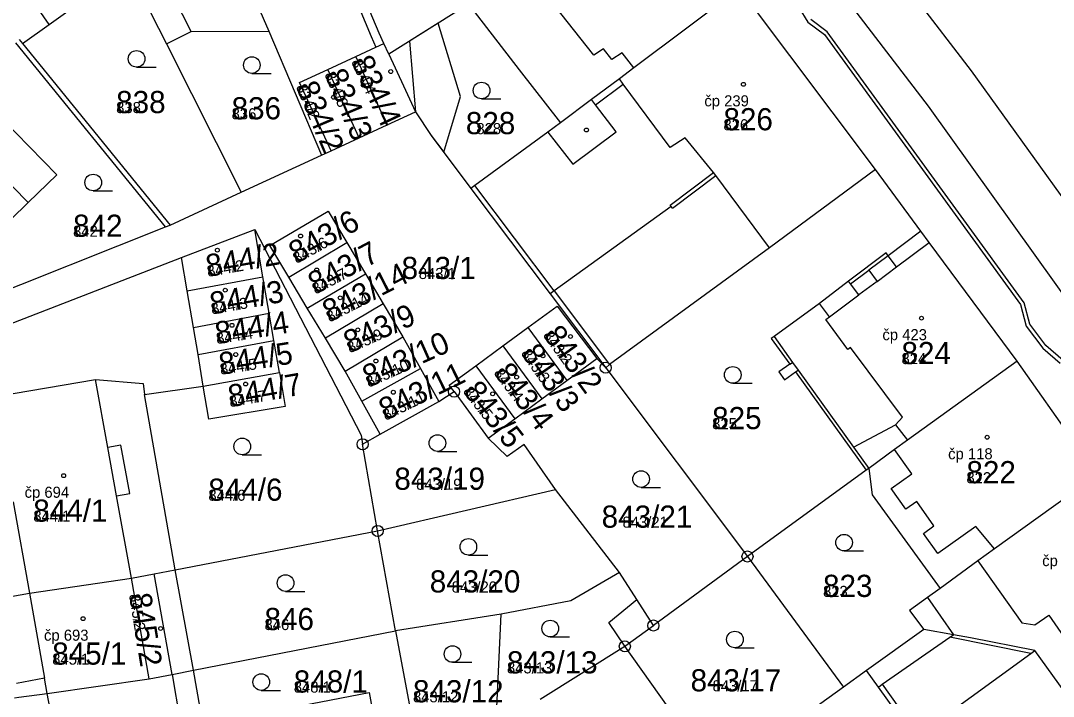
# Model space of a CAD drawing. Extents: x -763628 to -761565, y -976033 to -973833.
# Drawn here: x -762085.7 to -761992.5, y -974652.1 to -974591.2 of the extents above; entities that cross this region are included whole.
import ezdxf

# ---------------------------------------------------------------- set-up
doc = ezdxf.new("R2010")
doc.units = 0
for name, color, linetype in [('KN_cisla parcel 1000', 7, 'Continuous'), ('KN_cisla parcel 500', 7, 'Continuous'), ('KN_cisla popisna 500', 7, 'Continuous'), ('KN_hranice parcel', 7, 'Continuous'), ('KN_vecna bremena', 7, 'Continuous'), ('KN_vnitrni kresba parcel', 7, 'Continuous'), ('KN_znacky bodu BP', 7, 'Continuous'), ('KN_znacky budov', 7, 'Continuous'), ('KN_znacky kultur', 7, 'Continuous')]:
    doc.layers.add(name, color=color, linetype=linetype)

msp = doc.modelspace()

# ---------------------------------------------------------------- linework, layer by layer
at = {"layer": 'KN_hranice parcel'}
for p, q in [((-762068.74, -974579.29), (-762063.27, -974592.11)), ((-762008.52, -974604.61), (-762020.76, -974588.23)), ((-762045.24, -974589.68), (-762052.43, -974594.19)), ((-762063.27, -974592.11), (-762058.5, -974603.3)), ((-762085.78, -974592.88), (-762085.5, -974593.22)), ((-762085.5, -974593.22), (-762072.17, -974609.61)), ((-762072.51, -974593.25), (-762065.76, -974606.65)), ((-762052.43, -974594.19), (-762052.87, -974593.24)), ((-762057.94, -974595.58), (-762055.4, -974594.41)), ((-762052.57, -974600.57), (-762055.4, -974594.41)), ((-762055.1, -974601.74), (-762057.94, -974595.58)), ((-762052.57, -974600.57), (-762050.03, -974599.4)), ((-762055.1, -974601.74), (-762052.57, -974600.57)), ((-762057.64, -974602.9), (-762055.1, -974601.74)), ((-762065.76, -974606.65), (-762058.5, -974603.3)), ((-762058.5, -974603.3), (-762057.64, -974602.9)), ((-762004.42, -974610.17), (-762008.52, -974604.61)), ((-762072.17, -974609.61), (-762065.76, -974606.65)), ((-762071.15, -974612.54), (-762064.51, -974610.02)), ((-762063.81, -974614.27), (-762064.51, -974610.02)), ((-762061.47, -974614.3), (-762056.22, -974611.19)), ((-762056.22, -974611.19), (-762054.55, -974614)), ((-762094.3, -974621.52), (-762071.15, -974612.54)), ((-762070.63, -974615.56), (-762071.15, -974612.54)), ((-762070.63, -974615.56), (-762063.81, -974614.27)), ((-762063.23, -974617.57), (-762063.81, -974614.27)), ((-762059.79, -974617.1), (-762061.47, -974614.3)), ((-762059.79, -974617.1), (-762054.55, -974614)), ((-762054.55, -974614), (-762052.94, -974616.72)), ((-762070.06, -974618.85), (-762070.63, -974615.56)), ((-762052.94, -974616.72), (-762058.16, -974619.82)), ((-762052.94, -974616.72), (-762051.17, -974619.7)), ((-762070.06, -974618.85), (-762063.23, -974617.57)), ((-762062.8, -974620.03), (-762063.23, -974617.57)), ((-762058.16, -974619.82), (-762059.79, -974617.1)), ((-762069.63, -974621.29), (-762070.06, -974618.85)), ((-762042.13, -974620.5), (-762039.87, -974618.85)), ((-762039.87, -974618.85), (-762036.36, -974623.65)), ((-762069.63, -974621.29), (-762062.8, -974620.03)), ((-762062.31, -974622.91), (-762062.8, -974620.03)), ((-762056.38, -974622.79), (-762058.16, -974619.82)), ((-762056.38, -974622.79), (-762051.17, -974619.7)), ((-762051.17, -974619.7), (-762049.58, -974622.55)), ((-762069.18, -974624.14), (-762069.63, -974621.29)), ((-762044.59, -974622.31), (-762042.13, -974620.5)), ((-762042.13, -974620.5), (-762038.61, -974625.3)), ((-762044.59, -974622.31), (-762041.07, -974627.11)), ((-762036.36, -974623.65), (-762033.65, -974621.66)), ((-762033.65, -974621.66), (-762032.86, -974622.48)), ((-761988.51, -974632.17), (-761995.71, -974621.9)), ((-762069.18, -974624.14), (-762062.31, -974622.91)), ((-762054.87, -974625.5), (-762056.38, -974622.79)), ((-762054.87, -974625.5), (-762049.58, -974622.55)), ((-762049.58, -974622.55), (-762047.93, -974625.52)), ((-762032.86, -974622.48), (-762020.06, -974639.52)), ((-762038.61, -974625.3), (-762036.36, -974623.65)), ((-762047.93, -974625.52), (-762046.54, -974624.64)), ((-762046.54, -974624.64), (-762043.45, -974628.85)), ((-762053.22, -974628.47), (-762054.87, -974625.5)), ((-762053.22, -974628.47), (-762047.93, -974625.52)), ((-762041.07, -974627.11), (-762038.61, -974625.3)), ((-762043.45, -974628.85), (-762041.07, -974627.11)), ((-762054.8, -974629.39), (-762053.22, -974628.47)), ((-762053.44, -974637.21), (-762054.8, -974629.39)), ((-762053.44, -974637.21), (-762037.39, -974633.46)), ((-762031.6, -974640.96), (-762037.39, -974633.46)), ((-762071.71, -974640.72), (-762053.44, -974637.21)), ((-762051.82, -974646.23), (-762053.44, -974637.21)), ((-762020.06, -974639.52), (-762028.55, -974645.75)), ((-762020.06, -974639.52), (-762011.38, -974651.3)), ((-762070.06, -974649.78), (-762071.71, -974640.72)), ((-762074.05, -974650.56), (-762075.67, -974641.49)), ((-762042.3, -974644.72), (-762051.82, -974646.23)), ((-762042.7, -974653.77), (-762042.3, -974644.72)), ((-762070.06, -974649.78), (-762051.82, -974646.23)), ((-762051.82, -974646.23), (-762050.13, -974655.3)), ((-762031.13, -974647.62), (-762028.55, -974645.75)), ((-762004.15, -974646.1), (-762009.31, -974649.82)), ((-762038.76, -974652.39), (-762031.13, -974647.62)), ((-762022.79, -974659.35), (-762031.13, -974647.62)), ((-762009.31, -974649.82), (-762011.38, -974651.3)), ((-762011.38, -974651.3), (-762016.09, -974654.68))]:
    msp.add_line(p, q, dxfattribs=at)
for points in [[(-762052.87, -974593.24), (-762053.31, -974592.28), (-762057.06, -974583.37)], [(-762085.5, -974593.22), (-762083.09, -974591.5), (-762081.19, -974590.15), (-762075.95, -974586.42)], [(-762075.95, -974586.42), (-762074.65, -974589), (-762072.51, -974593.25)], [(-762020.76, -974588.23), (-762030.32, -974595.43), (-762031.62, -974596.41), (-762034.14, -974598.29), (-762036.95, -974600.39)], [(-762045.24, -974589.68), (-762040.66, -974595.6), (-762036.95, -974600.39)], [(-762072.51, -974593.25), (-762070.28, -974592.13), (-762063.27, -974592.11)], [(-762055.4, -974594.41), (-762053.59, -974593.57), (-762052.87, -974593.24)], [(-762052.43, -974594.19), (-762051.11, -974597.05), (-762050.03, -974599.4)], [(-762101.16, -974611.57), (-762100.81, -974611.24), (-762098.02, -974608.58), (-762097.75, -974608.85), (-762097.68, -974608.78), (-762092.1, -974614.5), (-762091.01, -974613.43), (-762090.36, -974613.43), (-762088.18, -974611.31), (-762088.15, -974610.65), (-762084.98, -974607.57), (-762082.4, -974605.07), (-762088.58, -974598.76), (-762087.09, -974597.18), (-762088.65, -974595.62)], [(-762057.64, -974602.9), (-762060.48, -974596.74), (-762057.94, -974595.58)], [(-762050.03, -974599.4), (-762048.6, -974601.53), (-762045.02, -974606.3)], [(-762036.95, -974600.39), (-762038.09, -974601.22), (-762044.66, -974606.03), (-762045.02, -974606.3)], [(-762008.52, -974604.61), (-762018.07, -974611.66), (-762032.5, -974622.2), (-762032.86, -974622.48)], [(-762045.02, -974606.3), (-762037.86, -974615.83), (-762032.86, -974622.48)], [(-762061.47, -974614.3), (-762063.18, -974611.45), (-762057.9, -974608.36), (-762056.22, -974611.19)], [(-762095.72, -974618.97), (-762095.36, -974618.83), (-762089.97, -974616.68), (-762072.58, -974609.77), (-762072.17, -974609.61)], [(-762064.51, -974610.02), (-762054.94, -974628.58), (-762054.8, -974629.39)], [(-762004.42, -974610.17), (-762007.35, -974612.39), (-762007.54, -974612.13), (-762010.95, -974614.66), (-762013.56, -974616.68), (-762017.66, -974619.68), (-762016, -974622), (-762015.5, -974622.7), (-762010.48, -974629.66), (-762009.12, -974631.57)], [(-761995.71, -974621.9), (-762003.66, -974611.19), (-762004.42, -974610.17)], [(-762039.87, -974618.85), (-762037.25, -974616.93), (-762033.65, -974621.66)], [(-762046.54, -974624.64), (-762046.97, -974624.05), (-762044.59, -974622.31)], [(-761995.71, -974621.9), (-762005.62, -974629.03), (-762006.78, -974629.86), (-762009.12, -974631.57)], [(-762062.31, -974622.91), (-762061.8, -974625.97), (-762068.67, -974627.13), (-762069.18, -974624.14)], [(-762071.71, -974640.72), (-762074.49, -974624.89), (-762069.18, -974624.14)], [(-762037.39, -974633.46), (-762040.23, -974629.42), (-762041.76, -974630.51), (-762043.45, -974628.85)], [(-762009.12, -974631.57), (-762009.36, -974631.74), (-762020.06, -974639.52)], [(-762009.12, -974631.57), (-762008.81, -974633.95), (-762002.68, -974642.4)], [(-761988.51, -974632.17), (-761997.78, -974638.84), (-761999.28, -974639.91), (-762002.68, -974642.4)], [(-762075.67, -974641.49), (-762073.61, -974641.09), (-762071.71, -974640.72)], [(-762087.81, -974643.36), (-762087.4, -974643.29), (-762084.87, -974642.82), (-762075.67, -974641.49)], [(-762031.6, -974640.96), (-762036, -974643.51), (-762042.3, -974644.72)], [(-762028.55, -974645.75), (-762030.04, -974643.41), (-762031.6, -974640.96)], [(-762002.68, -974642.4), (-762003.81, -974643.22), (-762005.45, -974644.4), (-762004.15, -974646.1)], [(-761991.19, -974652.06), (-761991.41, -974651.76), (-761994.12, -974648.01), (-761999.94, -974646.87), (-762001.47, -974646.59), (-762004.15, -974646.1)], [(-762074.05, -974650.56), (-762071.99, -974650.16), (-762070.06, -974649.78)], [(-762064.03, -974657.9), (-762064.33, -974656.31), (-762068.78, -974657.14), (-762070.06, -974649.78)], [(-761998.26, -974665.47), (-762004.99, -974655.87), (-762006.41, -974653.88), (-762008.25, -974651.3), (-762009.31, -974649.82)], [(-762086.22, -974652.28), (-762085.82, -974652.22), (-762083.26, -974651.87), (-762074.05, -974650.56)], [(-762063.89, -974657.87), (-762064.65, -974653.8), (-762054.22, -974651.8), (-762053.45, -974655.92)]]:
    msp.add_lwpolyline(points, dxfattribs=at)
at = {"layer": 'KN_vecna bremena'}
for points in [[(-762016.23, -974588.63), (-762014.6, -974591.3), (-762013.12, -974592.4), (-761995.42, -974616.79), (-761994.91, -974618.72), (-761993.39, -974620.72), (-761991.83, -974622.08)], [(-761991.57, -974621.84), (-761993.13, -974620.48), (-761994.59, -974618.56), (-761995.1, -974616.63), (-762012.86, -974592.16), (-762014.34, -974591.06)]]:
    msp.add_lwpolyline(points, dxfattribs=at)
msp.add_lwpolyline([(-762050.03, -974599.4), (-762048.6, -974601.53), (-762047.48, -974603.02), (-762045.96, -974598.01), (-762047.98, -974591.4), (-762050.55, -974593.01)], close=True, dxfattribs=at)
at = {"layer": 'KN_vnitrni kresba parcel'}
for p, q in [((-762014.42, -974576.72), (-761999.86, -974595.7)), ((-762059.88, -974578.58), (-762054.02, -974592.59)), ((-762018.31, -974579.9), (-762003.75, -974598.88)), ((-762033.93, -974594.27), (-762039.16, -974587.64)), ((-762070.28, -974592.13), (-762072.43, -974587.88)), ((-762083.09, -974591.5), (-762084.06, -974590.14)), ((-762072.58, -974609.77), (-762086.11, -974593.17)), ((-762054.02, -974592.59), (-762053.59, -974593.57)), ((-762033.06, -974593.71), (-762033.93, -974594.27)), ((-762032.31, -974594.67), (-762033.06, -974593.71)), ((-762031.38, -974594.08), (-762032.31, -974594.67)), ((-762030.32, -974595.43), (-762031.38, -974594.08)), ((-761999.86, -974595.7), (-761991.3, -974607.61)), ((-762033.77, -974598.76), (-762031.27, -974596.89)), ((-762031.27, -974596.89), (-762031.62, -974596.41)), ((-762027.04, -974602.61), (-762031.27, -974596.89)), ((-762033.77, -974598.76), (-762034.14, -974598.29)), ((-762031.9, -974601.2), (-762033.77, -974598.76)), ((-762003.75, -974598.88), (-761966.17, -974651.4)), ((-762084.98, -974607.57), (-762092.81, -974599.63)), ((-762038.09, -974601.22), (-762035.81, -974604.13)), ((-762035.81, -974604.13), (-762031.9, -974601.2)), ((-762025.68, -974601.74), (-762027.04, -974602.61)), ((-762023.14, -974604.86), (-762025.68, -974601.74)), ((-762027.05, -974607.81), (-762023.14, -974604.86)), ((-762026.83, -974608.09), (-762022.92, -974605.15)), ((-762022.92, -974605.15), (-762023.14, -974604.86)), ((-762018.07, -974611.66), (-762022.92, -974605.15)), ((-762037.5, -974615.56), (-762044.66, -974606.03)), ((-762026.94, -974607.95), (-762037.5, -974615.56)), ((-762026.94, -974607.95), (-762027.05, -974607.81)), ((-762026.83, -974608.09), (-762026.94, -974607.95)), ((-762006.61, -974613.39), (-762003.66, -974611.19)), ((-762007.35, -974612.39), (-762009.1, -974613.69)), ((-762006.61, -974613.39), (-762007.35, -974612.39)), ((-762010.76, -974614.92), (-762009.1, -974613.69)), ((-762009.1, -974613.69), (-762008.36, -974614.69)), ((-762008.36, -974614.69), (-762006.61, -974613.39)), ((-762010.76, -974614.92), (-762010.95, -974614.66)), ((-762008.36, -974614.69), (-762010.02, -974615.92)), ((-762037.5, -974615.56), (-762037.86, -974615.83)), ((-762037.5, -974615.56), (-762032.5, -974622.2)), ((-762010.02, -974615.92), (-762010.76, -974614.92)), ((-762012.66, -974617.89), (-762013.56, -974616.68)), ((-762012.66, -974617.89), (-762010.02, -974615.92)), ((-762012.99, -974618.13), (-762012.66, -974617.89)), ((-762010.99, -974620.83), (-762012.99, -974618.13)), ((-762017.66, -974619.68), (-762017.91, -974619.86)), ((-762017.91, -974619.86), (-762016.24, -974622.17)), ((-762010.75, -974620.65), (-762010.99, -974620.83)), ((-762006.08, -974626.95), (-762010.75, -974620.65)), ((-762016.24, -974622.17), (-762017.22, -974622.87)), ((-762016.24, -974622.17), (-762016, -974622)), ((-762017.22, -974622.87), (-762016.71, -974623.57)), ((-762016.71, -974623.57), (-762015.74, -974622.87)), ((-762015.74, -974622.87), (-762015.5, -974622.7)), ((-762015.74, -974622.87), (-762009.36, -974631.74)), ((-762088.05, -974625.09), (-762078.91, -974623.56)), ((-762078.91, -974623.56), (-762074.61, -974623.9)), ((-762077.8, -974629.68), (-762078.91, -974623.56)), ((-762074.61, -974623.9), (-762074.49, -974624.89)), ((-762006.69, -974627.64), (-762006.08, -974626.95)), ((-762010.48, -974629.66), (-762006.69, -974627.64)), ((-762006.69, -974627.64), (-762005.62, -974629.03)), ((-762076.63, -974629.47), (-762077.8, -974629.68)), ((-762077.01, -974634.06), (-762077.8, -974629.68)), ((-762075.8, -974633.84), (-762076.63, -974629.47)), ((-762005.23, -974632.06), (-762006.78, -974629.86)), ((-762007.09, -974633.39), (-762005.23, -974632.06)), ((-762005.76, -974635.24), (-762007.09, -974633.39)), ((-762077.01, -974634.06), (-762075.8, -974633.84)), ((-762075.67, -974641.49), (-762077.01, -974634.06)), ((-762086.35, -974634.58), (-762084.87, -974642.82)), ((-762004.79, -974634.55), (-762005.76, -974635.24)), ((-762003.23, -974636.76), (-762004.79, -974634.55)), ((-762004.18, -974637.44), (-762003.23, -974636.76)), ((-761999.44, -974636.82), (-762002.88, -974639.26)), ((-761997.78, -974638.84), (-761999.44, -974636.82)), ((-762002.88, -974639.26), (-762004.18, -974637.44)), ((-761999.28, -974639.91), (-761995.31, -974645.52)), ((-762071.99, -974650.16), (-762073.61, -974641.09)), ((-762084.87, -974642.82), (-762083.5, -974650.51)), ((-762032.56, -974645.47), (-762030.04, -974643.41)), ((-762003.81, -974643.22), (-762001.47, -974646.59)), ((-762031.13, -974647.62), (-762032.56, -974645.47)), ((-761995.31, -974645.52), (-761994.12, -974645.69)), ((-761994.12, -974645.69), (-761992.87, -974644.82)), ((-761992.87, -974644.82), (-761990.69, -974647.95)), ((-762007.89, -974651.05), (-762001.79, -974646.81)), ((-762001.79, -974646.81), (-762001.47, -974646.59)), ((-761994.48, -974648.27), (-762001.79, -974646.81)), ((-762004.63, -974655.61), (-761994.48, -974648.27)), ((-761994.48, -974648.27), (-761994.12, -974648.01)), ((-762071.99, -974650.16), (-762070.44, -974659.1)), ((-762083.5, -974650.51), (-762086.04, -974650.98)), ((-762083.26, -974651.87), (-762083.5, -974650.51)), ((-762008.25, -974651.3), (-762007.89, -974651.05)), ((-762007.89, -974651.05), (-762004.63, -974655.61)), ((-762081.86, -974659.56), (-762083.26, -974651.87))]:
    msp.add_line(p, q, dxfattribs=at)
at = {"layer": 'KN_znacky bodu BP'}
for centre, radius in [((-762032.86, -974622.48), 0.5), ((-762032.86, -974622.48), 0.0303), ((-762046.54, -974624.64), 0.5), ((-762046.54, -974624.64), 0.0303), ((-762054.8, -974629.39), 0.5), ((-762054.8, -974629.39), 0.0303), ((-762053.44, -974637.21), 0.5), ((-762053.44, -974637.21), 0.0303), ((-762020.06, -974639.52), 0.5), ((-762020.06, -974639.52), 0.0303), ((-762028.55, -974645.75), 0.5), ((-762028.55, -974645.75), 0.0303), ((-762031.13, -974647.62), 0.5), ((-762031.13, -974647.62), 0.0303)]:
    msp.add_circle(centre, radius, dxfattribs=at)
at = {"layer": 'KN_znacky budov'}
for centre in [(-762052.257, -974595.759), (-762054.747, -974596.989), (-762020.427, -974596.909), (-762057.417, -974598.079), (-762034.597, -974601.029), (-762060.397, -974610.599), (-762067.907, -974611.879), (-762058.937, -974613.669), (-762067.197, -974615.489), (-762056.817, -974616.179), (-762066.587, -974618.659), (-762004.357, -974618.009), (-762055.227, -974619.069), (-762036.037, -974619.669), (-762066.247, -974621.299), (-762038.517, -974621.409), (-762053.597, -974621.879), (-762040.897, -974623.329), (-762065.357, -974623.959), (-762052.027, -974624.699), (-762043.057, -974624.839), (-761998.427, -974628.759), (-762081.777, -974632.229), (-762080.027, -974645.129), (-762073.027, -974646.019)]:
    msp.add_circle(centre, 0.175, dxfattribs=at)
at = {"layer": 'KN_znacky kultur'}
for p, q in [((-762075.193, -974595.36), (-762073.443, -974595.36)), ((-762064.793, -974595.92), (-762063.043, -974595.92)), ((-762044.063, -974598.22), (-762042.313, -974598.22)), ((-762079.113, -974606.52), (-762077.363, -974606.52)), ((-762021.393, -974623.88), (-762019.643, -974623.88)), ((-762065.663, -974630.34), (-762063.913, -974630.34)), ((-762048.043, -974630.03), (-762046.293, -974630.03)), ((-762029.663, -974633.28), (-762027.913, -974633.28)), ((-762011.343, -974639.02), (-762009.593, -974639.02)), ((-762045.253, -974639.4), (-762043.503, -974639.4)), ((-762061.753, -974642.67), (-762060.003, -974642.67)), ((-762037.863, -974646.77), (-762036.113, -974646.77)), ((-762021.193, -974647.76), (-762019.443, -974647.76)), ((-762046.683, -974649.07), (-762044.933, -974649.07)), ((-762063.943, -974651.6), (-762062.193, -974651.6))]:
    msp.add_line(p, q, dxfattribs=at)
for centre in [(-762075.193, -974594.61), (-762064.793, -974595.17), (-762044.063, -974597.47), (-762079.113, -974605.77), (-762021.393, -974623.13), (-762065.663, -974629.59), (-762048.043, -974629.28), (-762029.663, -974632.53), (-762045.253, -974638.65), (-762011.343, -974638.27), (-762061.753, -974641.92), (-762037.863, -974646.02), (-762021.193, -974647.01), (-762046.683, -974648.32), (-762063.943, -974650.85)]:
    msp.add_circle(centre, 0.75, dxfattribs=at)

# ---------------------------------------------------------------- texts
at = {"layer": 'KN_cisla parcel 1000'}
for s, rotation, p in [('834/4', 295, (-762055.85, -974594.879)), ('834/3', 293, (-762058.256, -974596.012)), ('834/2', 293, (-762060.836, -974597.132)), ('843/6', 29, (-762060.752, -974613.122)), ('843/7', 28, (-762059.033, -974615.889)), ('844/2', 10, (-762068.754, -974614.297)), ('843/14', 27, (-762057.769, -974618.408)), ('844/3', 10, (-762068.396, -974617.687)), ('844/4', 9, (-762067.944, -974620.357)), ('843/9', 24, (-762055.947, -974621.187)), ('843/10', 24, (-762054.236, -974624.288)), ('843/2', 306, (-762038.559, -974619.568)), ('844/5', 9, (-762067.599, -974623.137)), ('843/3', 305, (-762040.547, -974621.201)), ('843/11', 26, (-762052.706, -974627.279)), ('843/4', 307, (-762043.009, -974622.981)), ('844/7', 10, (-762066.748, -974626.056)), ('843/5', 308, (-762045.789, -974624.648)), ('845/2', 279, (-762075.881, -974642.969))]:
    msp.add_text(s, height=2, rotation=rotation, dxfattribs=at).set_placement(p)
for s, p in [('838', (-762077.04, -974599.51)), ('836', (-762066.62, -974600.07)), ('828', (-762045.48, -974601.41)), ('826', (-762022.23, -974601.06)), ('842', (-762080.93, -974610.67)), ('843/1', (-762051.279, -974614.48)), ('824', (-762006.16, -974622.16)), ('825', (-762023.25, -974628.03)), ('843/19', (-762051.932, -974633.5)), ('822', (-762000.3, -974632.91)), ('844/6', (-762068.72, -974634.49)), ('844/1', (-762084.52, -974636.38)), ('843/21', (-762033.222, -974636.92)), ('843/20', (-762048.737, -974642.77)), ('823', (-762013.24, -974643.17)), ('846', (-762063.65, -974646.16)), ('845/1', (-762082.81, -974649.28)), ('843/13', (-762041.77, -974650.07)), ('848/1', (-762061.01, -974651.8)), ('843/17', (-762025.196, -974651.69)), ('843/12', (-762050.25, -974652.68))]:
    msp.add_text(s, height=2, dxfattribs=at).set_placement(p)
at = {"layer": 'KN_cisla parcel 500'}
for s, rotation, p in [('834/4', 295, (-762055.85, -974594.879)), ('834/3', 293, (-762058.256, -974596.012)), ('834/2', 293, (-762060.836, -974597.132)), ('843/6', 29, (-762060.752, -974613.122)), ('844/2', 10, (-762068.754, -974614.297)), ('843/7', 28, (-762059.033, -974615.889)), ('843/14', 27, (-762057.769, -974618.408)), ('844/3', 10, (-762068.396, -974617.687)), ('844/4', 9, (-762067.944, -974620.357)), ('843/9', 24, (-762055.947, -974621.187)), ('843/2', 306, (-762038.559, -974619.568)), ('843/3', 305, (-762040.547, -974621.201)), ('844/5', 9, (-762067.599, -974623.137)), ('843/10', 24, (-762054.236, -974624.288)), ('843/4', 307, (-762043.009, -974622.981)), ('843/5', 308, (-762045.789, -974624.648)), ('844/7', 10, (-762066.748, -974626.056)), ('843/11', 26, (-762052.706, -974627.279)), ('845/2', 279, (-762075.881, -974642.969))]:
    msp.add_text(s, height=1, rotation=rotation, dxfattribs=at).set_placement(p)
for s, p in [('838', (-762077.04, -974599.51)), ('836', (-762066.62, -974600.07)), ('828', (-762044.53, -974601.41)), ('826', (-762022.23, -974601.06)), ('842', (-762080.93, -974610.67)), ('843/1', (-762049.729, -974614.48)), ('824', (-762006.16, -974622.16)), ('825', (-762023.25, -974628.03)), ('843/19', (-762049.965, -974633.5)), ('822', (-762000.3, -974632.91)), ('844/6', (-762068.72, -974634.49)), ('844/1', (-762084.52, -974636.38)), ('843/21', (-762031.338, -974636.92)), ('843/20', (-762046.754, -974642.77)), ('823', (-762013.24, -974643.17)), ('846', (-762063.65, -974646.16)), ('845/1', (-762082.81, -974649.28)), ('843/13', (-762041.77, -974650.07)), ('848/1', (-762061.01, -974651.8)), ('843/17', (-762023.212, -974651.69)), ('843/12', (-762050.25, -974652.68))]:
    msp.add_text(s, height=1, dxfattribs=at).set_placement(p)
at = {"layer": 'KN_cisla popisna 500'}
for s, p in [('čp 239', (-762023.951, -974598.901)), ('čp 423', (-762007.881, -974620.001)), ('čp 118', (-762001.951, -974630.751)), ('čp 694', (-762085.301, -974634.221)), ('čp 149', (-761993.461, -974640.391)), ('čp 693', (-762083.551, -974647.121))]:
    msp.add_text(s, height=1, dxfattribs=at).set_placement(p)

doc.saveas('drawing.dxf')
